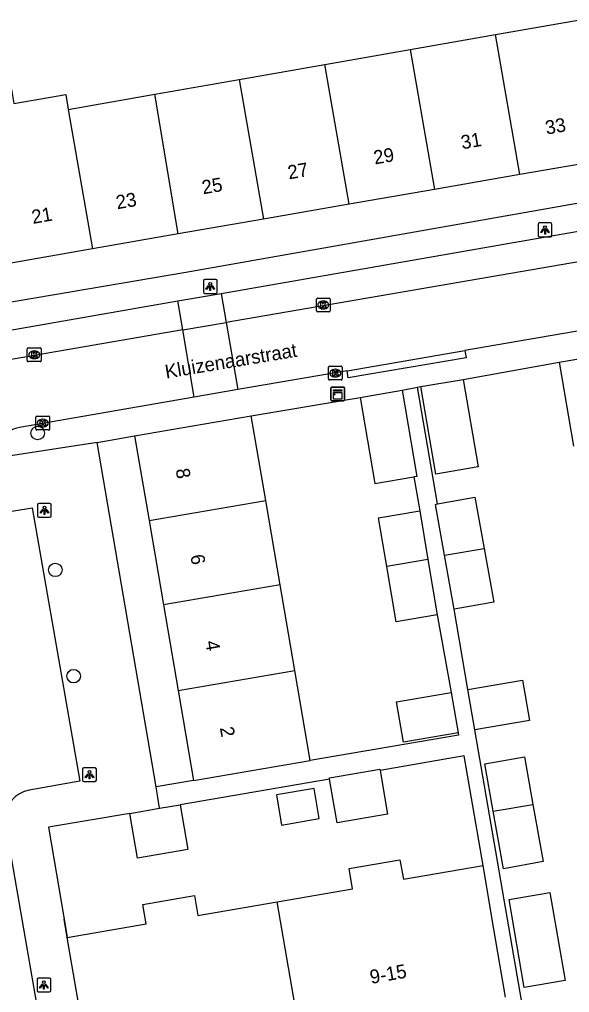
# Model space of a CAD drawing. Extents: x 162880 to 165536, y 384011 to 385179.
# Drawn here: x 164356.4 to 164396.2, y 384429 to 384499.5 of the extents above; entities that cross this region are included whole.
import ezdxf

# ---------------------------------------------------------------- set-up
doc = ezdxf.new("R2010")
doc.units = 0
for name, color, linetype in [('IMGEO_Boom', 7, 'Continuous'), ('IMGEO_Kast', 7, 'Continuous'), ('IMGEO_Kolk', 7, 'Continuous'), ('IMGEO_Lichtpunt', 7, 'Continuous'), ('IMGEO_Muur', 7, 'Continuous'), ('IMGEO_Openbare_ruimte_label', 7, 'Continuous'), ('IMGEO_Pand', 7, 'Continuous'), ('IMGEO_Pand_nummerreeks', 7, 'Continuous'), ('IMGEO_Parkeervlak_open', 7, 'Continuous'), ('IMGEO_Rijbaan_lokaal_open', 7, 'Continuous'), ('IMGEO_Voetpad_open', 7, 'Continuous')]:
    doc.layers.add(name, color=color, linetype=linetype)

msp = doc.modelspace()

# ---------------------------------------------------------------- linework, layer by layer
at = {"layer": 'IMGEO_Boom'}
for centre in [(164357.678, 384469.56), (164358.955, 384459.643), (164360.284, 384451.946)]:
    msp.add_circle(centre, 0.489, dxfattribs=at)
at = {"layer": 'IMGEO_Kast'}
for p, q in [((164378.92, 384471.968), (164378.92, 384472.809)), ((164378.92, 384472.809), (164378.92, 384471.968)), ((164378.995, 384472.893), (164379.836, 384472.893)), ((164379.836, 384472.893), (164378.995, 384472.893)), ((164379.92, 384472.818), (164379.92, 384471.977)), ((164379.92, 384471.977), (164379.92, 384472.818)), ((164379.845, 384471.893), (164379.004, 384471.893)), ((164379.004, 384471.893), (164379.845, 384471.893))]:
    msp.add_line(p, q, dxfattribs=at)
for points in [[(164379.115, 384472.683), (164379.715, 384472.683), (164379.715, 384472.598), (164379.115, 384472.598), (164379.115, 384472.683)], [(164379.115, 384472.508), (164379.715, 384472.508), (164379.715, 384472.019), (164379.115, 384472.019), (164379.115, 384472.508)]]:
    msp.add_lwpolyline(points, dxfattribs=at)
msp.add_circle((164379.199, 384472.357), 0.0377, dxfattribs=at)
for centre, start, end in [((164378.998, 384472.815), 92.4484, 184.28452), ((164378.998, 384472.815), 92.4484, 184.28452), ((164379.842, 384472.815), 2.4484, 94.28452), ((164379.842, 384472.815), 2.4484, 94.28452), ((164379.842, 384471.971), 272.4484, 4.28452), ((164379.842, 384471.971), 272.4484, 4.28452), ((164378.998, 384471.971), 182.4484, 274.28452), ((164378.998, 384471.971), 182.4484, 274.28452)]:
    msp.add_arc(centre, 0.0779, start, end, dxfattribs=at)
at = {"layer": 'IMGEO_Kolk'}
for p, q in [((164377.876, 384478.413), (164377.876, 384479.265)), ((164377.951, 384479.339), (164378.803, 384479.339)), ((164378.364, 384479.119), (164378.389, 384479.119)), ((164378.877, 384479.265), (164378.877, 384478.413)), ((164378.803, 384478.339), (164377.951, 384478.339)), ((164378.387, 384478.559), (164378.362, 384478.559)), ((164356.93, 384474.807), (164356.93, 384475.659)), ((164357.005, 384475.733), (164357.857, 384475.733)), ((164357.418, 384475.513), (164357.443, 384475.513)), ((164357.931, 384475.659), (164357.931, 384474.807)), ((164357.441, 384474.953), (164357.416, 384474.953)), ((164357.857, 384474.733), (164357.005, 384474.733)), ((164378.755, 384473.478), (164378.755, 384474.33)), ((164378.83, 384474.404), (164379.682, 384474.404)), ((164379.243, 384474.184), (164379.268, 384474.184)), ((164379.756, 384474.33), (164379.756, 384473.478)), ((164379.682, 384473.404), (164378.83, 384473.404)), ((164379.266, 384473.624), (164379.241, 384473.624)), ((164357.548, 384469.855), (164357.548, 384470.707)), ((164357.623, 384470.781), (164358.475, 384470.781)), ((164358.549, 384470.707), (164358.549, 384469.855)), ((164358.059, 384470.001), (164358.034, 384470.001)), ((164358.036, 384470.561), (164358.061, 384470.561)), ((164358.475, 384469.781), (164357.623, 384469.781))]:
    msp.add_line(p, q, dxfattribs=at)
for points in [[(164377.876, 384478.413), (164377.876, 384479.265)], [(164377.951, 384479.339), (164378.803, 384479.339)], [(164378.197, 384479.039), (164378.32, 384479.039), (164378.32, 384478.888), (164378.45, 384479.039), (164378.614, 384479.039), (164378.468, 384478.888), (164378.621, 384478.639), (164378.469, 384478.639), (164378.384, 384478.803), (164378.32, 384478.736), (164378.32, 384478.639), (164378.197, 384478.639), (164378.197, 384479.039)], [(164378.877, 384479.265), (164378.877, 384478.413)], [(164378.803, 384478.339), (164377.951, 384478.339)], [(164356.93, 384474.807), (164356.93, 384475.659)], [(164357.005, 384475.733), (164357.857, 384475.733)], [(164357.931, 384475.659), (164357.931, 384474.807)], [(164357.251, 384475.433), (164357.374, 384475.433), (164357.374, 384475.282), (164357.504, 384475.433), (164357.668, 384475.433), (164357.522, 384475.282), (164357.675, 384475.033), (164357.523, 384475.033), (164357.438, 384475.197), (164357.374, 384475.13), (164357.374, 384475.033), (164357.251, 384475.033), (164357.251, 384475.433)], [(164357.857, 384474.733), (164357.005, 384474.733)], [(164378.755, 384473.478), (164378.755, 384474.33)], [(164378.83, 384474.404), (164379.682, 384474.404)], [(164379.076, 384474.104), (164379.199, 384474.104), (164379.199, 384473.953), (164379.329, 384474.104), (164379.493, 384474.104), (164379.347, 384473.953), (164379.5, 384473.704), (164379.348, 384473.704), (164379.263, 384473.868), (164379.199, 384473.801), (164379.199, 384473.704), (164379.076, 384473.704), (164379.076, 384474.104)], [(164379.756, 384474.33), (164379.756, 384473.478)], [(164379.682, 384473.404), (164378.83, 384473.404)], [(164357.548, 384469.855), (164357.548, 384470.707)], [(164357.623, 384470.781), (164358.475, 384470.781)], [(164358.549, 384470.707), (164358.549, 384469.855)], [(164357.869, 384470.481), (164357.992, 384470.481), (164357.992, 384470.33), (164358.122, 384470.481), (164358.286, 384470.481), (164358.14, 384470.33), (164358.293, 384470.081), (164358.141, 384470.081), (164358.056, 384470.245), (164357.992, 384470.178), (164357.992, 384470.081), (164357.869, 384470.081), (164357.869, 384470.481)], [(164358.475, 384469.781), (164357.623, 384469.781)]]:
    msp.add_lwpolyline(points, dxfattribs=at)
for centre, start, end in [((164377.953, 384479.263), 91.55205, 178.44795), ((164377.953, 384479.263), 91.55205, 178.44795), ((164378.801, 384479.263), 1.55205, 88.44795), ((164378.801, 384479.263), 1.55205, 88.44795), ((164377.953, 384478.415), 181.55205, 268.44795), ((164377.953, 384478.415), 181.55205, 268.44795), ((164378.801, 384478.415), 271.55205, 358.44795), ((164378.801, 384478.415), 271.55205, 358.44795), ((164357.007, 384475.657), 91.55205, 178.44795), ((164357.007, 384475.657), 91.55205, 178.44795), ((164357.855, 384475.657), 1.55205, 88.44795), ((164357.855, 384475.657), 1.55205, 88.44795), ((164357.007, 384474.809), 181.55205, 268.44795), ((164357.007, 384474.809), 181.55205, 268.44795), ((164357.855, 384474.809), 271.55205, 358.44795), ((164357.855, 384474.809), 271.55205, 358.44795), ((164378.832, 384474.328), 91.55205, 178.44795), ((164378.832, 384474.328), 91.55205, 178.44795), ((164379.68, 384474.328), 1.55205, 88.44795), ((164379.68, 384474.328), 1.55205, 88.44795), ((164378.832, 384473.48), 181.55205, 268.44795), ((164378.832, 384473.48), 181.55205, 268.44795), ((164379.68, 384473.48), 271.55205, 358.44795), ((164379.68, 384473.48), 271.55205, 358.44795), ((164357.625, 384470.705), 91.55205, 178.44795), ((164357.625, 384470.705), 91.55205, 178.44795), ((164358.473, 384470.705), 1.55205, 88.44795), ((164358.473, 384470.705), 1.55205, 88.44795), ((164357.625, 384469.857), 181.55205, 268.44795), ((164357.625, 384469.857), 181.55205, 268.44795), ((164358.473, 384469.857), 271.55205, 358.44795), ((164358.473, 384469.857), 271.55205, 358.44795)]:
    msp.add_arc(centre, 0.0765, start, end, dxfattribs=at)
for centre, major_axis, ratio, start_param, end_param in [((164378.363, 384478.839), (-0.387, 0.002), 0.722429, 4.712389, 7.853982), ((164378.388, 384478.839), (-0.39, 0.002), 0.717154, 1.570796, 4.712389), ((164357.417, 384475.233), (-0.387, 0.002), 0.722429, 4.712389, 7.853982), ((164357.442, 384475.233), (-0.39, 0.002), 0.717154, 1.570796, 4.712389), ((164379.242, 384473.904), (-0.387, 0.002), 0.722429, 4.712389, 7.853982), ((164379.267, 384473.904), (-0.39, 0.002), 0.717154, 1.570796, 4.712389), ((164358.035, 384470.281), (-0.387, 0.002), 0.722429, 4.712389, 7.853982), ((164358.06, 384470.281), (-0.39, 0.002), 0.717154, 1.570796, 4.712389)]:
    msp.add_ellipse(centre, major_axis=major_axis, ratio=ratio, start_param=start_param, end_param=end_param, dxfattribs=at)
at = {"layer": 'IMGEO_Lichtpunt'}
for p, q in [((164393.947, 384484.687), (164393.947, 384483.88)), ((164393.947, 384484.687), (164393.947, 384483.88)), ((164394.849, 384484.782), (164394.041, 384484.782)), ((164394.849, 384484.782), (164394.041, 384484.782)), ((164394.943, 384483.88), (164394.943, 384484.687)), ((164394.943, 384483.88), (164394.943, 384484.687)), ((164394.041, 384483.786), (164394.849, 384483.786)), ((164394.041, 384483.786), (164394.849, 384483.786)), ((164369.691, 384480.583), (164369.691, 384479.776)), ((164369.691, 384480.583), (164369.691, 384479.776)), ((164370.593, 384480.678), (164369.785, 384480.678)), ((164370.593, 384480.678), (164369.785, 384480.678)), ((164370.687, 384479.776), (164370.687, 384480.583)), ((164370.687, 384479.776), (164370.687, 384480.583)), ((164369.785, 384479.682), (164370.593, 384479.682)), ((164369.785, 384479.682), (164370.593, 384479.682)), ((164357.668, 384464.37), (164357.668, 384463.563)), ((164357.668, 384464.37), (164357.668, 384463.563)), ((164358.57, 384464.465), (164357.762, 384464.465)), ((164358.57, 384464.465), (164357.762, 384464.465)), ((164358.664, 384463.563), (164358.664, 384464.37)), ((164358.664, 384463.563), (164358.664, 384464.37)), ((164357.762, 384463.469), (164358.57, 384463.469)), ((164357.762, 384463.469), (164358.57, 384463.469)), ((164360.935, 384445.203), (164360.935, 384444.396)), ((164360.935, 384445.203), (164360.935, 384444.396)), ((164361.837, 384445.298), (164361.029, 384445.298)), ((164361.837, 384445.298), (164361.029, 384445.298)), ((164361.931, 384444.396), (164361.931, 384445.203)), ((164361.931, 384444.396), (164361.931, 384445.203)), ((164361.029, 384444.302), (164361.837, 384444.302)), ((164361.029, 384444.302), (164361.837, 384444.302)), ((164357.633, 384429.965), (164357.633, 384429.158)), ((164357.633, 384429.965), (164357.633, 384429.158)), ((164358.535, 384430.06), (164357.727, 384430.06)), ((164358.535, 384430.06), (164357.727, 384430.06)), ((164358.629, 384429.158), (164358.629, 384429.965)), ((164358.629, 384429.158), (164358.629, 384429.965)), ((164357.727, 384429.064), (164358.535, 384429.064)), ((164357.727, 384429.064), (164358.535, 384429.064))]:
    msp.add_line(p, q, dxfattribs=at)
for points in [[(164394.321, 384484.351), (164394.36, 384484.323), (164394.172, 384484.061), (164394.134, 384484.088), (164394.321, 384484.351)], [(164394.423, 384484.303), (164394.47, 384484.303), (164394.47, 384483.981), (164394.423, 384483.981), (164394.423, 384484.303)], [(164394.533, 384484.323), (164394.571, 384484.35), (164394.758, 384484.088), (164394.719, 384484.06), (164394.533, 384484.323)], [(164370.065, 384480.247), (164370.104, 384480.219), (164369.916, 384479.957), (164369.878, 384479.984), (164370.065, 384480.247)], [(164370.167, 384480.199), (164370.214, 384480.199), (164370.214, 384479.877), (164370.167, 384479.877), (164370.167, 384480.199)], [(164370.277, 384480.219), (164370.315, 384480.246), (164370.502, 384479.984), (164370.463, 384479.956), (164370.277, 384480.219)], [(164358.042, 384464.034), (164358.081, 384464.006), (164357.893, 384463.744), (164357.855, 384463.771), (164358.042, 384464.034)], [(164358.144, 384463.986), (164358.191, 384463.986), (164358.191, 384463.664), (164358.144, 384463.664), (164358.144, 384463.986)], [(164358.254, 384464.006), (164358.292, 384464.033), (164358.479, 384463.771), (164358.44, 384463.743), (164358.254, 384464.006)], [(164361.309, 384444.867), (164361.348, 384444.839), (164361.16, 384444.577), (164361.122, 384444.604), (164361.309, 384444.867)], [(164361.411, 384444.819), (164361.458, 384444.819), (164361.458, 384444.497), (164361.411, 384444.497), (164361.411, 384444.819)], [(164361.521, 384444.839), (164361.559, 384444.866), (164361.746, 384444.604), (164361.707, 384444.576), (164361.521, 384444.839)], [(164358.007, 384429.629), (164358.046, 384429.601), (164357.858, 384429.339), (164357.82, 384429.366), (164358.007, 384429.629)], [(164358.109, 384429.581), (164358.156, 384429.581), (164358.156, 384429.259), (164358.109, 384429.259), (164358.109, 384429.581)], [(164358.219, 384429.601), (164358.257, 384429.628), (164358.444, 384429.366), (164358.405, 384429.338), (164358.219, 384429.601)]]:
    msp.add_lwpolyline(points, dxfattribs=at)
for centre in [(164394.446, 384484.485), (164370.19, 384480.381), (164358.167, 384464.168), (164361.434, 384445.001), (164358.132, 384429.763)]:
    msp.add_circle(centre, 0.0994, dxfattribs=at)
for centre, start, end in [((164394.041, 384484.687), 90, 180), ((164394.041, 384484.687), 90, 180), ((164394.849, 384484.687), 0, 90), ((164394.849, 384484.687), 0, 90), ((164394.041, 384483.88), 180, 270), ((164394.041, 384483.88), 180, 270), ((164394.849, 384483.88), 270, 0), ((164394.849, 384483.88), 270, 360), ((164369.785, 384480.583), 90, 180), ((164369.785, 384480.583), 90, 180), ((164370.593, 384480.583), 0, 90), ((164370.593, 384480.583), 0, 90), ((164369.785, 384479.776), 180, 270), ((164369.785, 384479.776), 180, 270), ((164370.593, 384479.776), 270, 0), ((164370.593, 384479.776), 270, 360), ((164357.762, 384464.37), 90, 180), ((164357.762, 384464.37), 90, 180), ((164358.57, 384464.37), 0, 90), ((164358.57, 384464.37), 0, 90), ((164357.762, 384463.563), 180, 270), ((164357.762, 384463.563), 180, 270), ((164358.57, 384463.563), 270, 0), ((164358.57, 384463.563), 270, 360), ((164361.029, 384445.203), 90, 180), ((164361.029, 384445.203), 90, 180), ((164361.837, 384445.203), 0, 90), ((164361.837, 384445.203), 0, 90), ((164361.029, 384444.396), 180, 270), ((164361.029, 384444.396), 180, 270), ((164361.837, 384444.396), 270, 0), ((164361.837, 384444.396), 270, 360), ((164357.727, 384429.965), 90, 180), ((164357.727, 384429.965), 90, 180), ((164358.535, 384429.965), 0, 90), ((164358.535, 384429.965), 0, 90), ((164357.727, 384429.158), 180, 270), ((164357.727, 384429.158), 180, 270), ((164358.535, 384429.158), 270, 0), ((164358.535, 384429.158), 270, 360)]:
    msp.add_arc(centre, 0.0946, start, end, dxfattribs=at)
at = {"layer": 'IMGEO_Muur'}
for points in [[(164388.52, 384473.448), (164395.465, 384474.691)], [(164373.156, 384470.798), (164381.048, 384472.146)], [(164359.817, 384433.004), (164359.59, 384434.335)]]:
    msp.add_lwpolyline(points, dxfattribs=at)
at = {"layer": 'IMGEO_Pand'}
for points in [[(164390.868, 384498.434), (164397.123, 384499.529)], [(164384.675, 384497.35), (164390.868, 384498.434)], [(164392.632, 384488.287), (164390.868, 384498.434)], [(164378.481, 384496.266), (164384.675, 384497.35)], [(164384.675, 384497.35), (164386.437, 384487.211)], [(164372.288, 384495.182), (164378.481, 384496.266)], [(164380.242, 384486.134), (164378.481, 384496.266)], [(164366.169, 384494.111), (164372.288, 384495.182)], [(164372.288, 384495.182), (164374.047, 384485.058)], [(164353.705, 384491.93), (164353.342, 384494.019), (164355.777, 384494.443), (164355.953, 384493.433), (164359.714, 384494.087), (164359.9, 384493.014)], [(164359.9, 384493.014), (164366.169, 384494.111)], [(164367.867, 384483.984), (164366.169, 384494.111)], [(164359.9, 384493.014), (164361.655, 384482.905)], [(164398.839, 384489.366), (164392.632, 384488.287)], [(164392.632, 384488.287), (164386.437, 384487.211)], [(164386.437, 384487.211), (164380.242, 384486.134)], [(164380.242, 384486.134), (164374.047, 384485.058)], [(164374.047, 384485.058), (164367.867, 384483.984)], [(164367.867, 384483.984), (164361.655, 384482.905)], [(164361.655, 384482.905), (164355.46, 384481.828)], [(164395.465, 384474.691), (164403.85, 384476.13)], [(164395.465, 384474.691), (164396.508, 384468.612)], [(164388.52, 384473.448), (164389.606, 384467.117), (164386.536, 384466.59), (164385.45, 384472.921)], [(164385.45, 384472.921), (164388.52, 384473.448)], [(164381.048, 384472.146), (164384.091, 384472.668)], [(164381.048, 384472.146), (164382.12, 384465.895), (164384.95, 384466.38)], [(164384.091, 384472.668), (164385.164, 384466.417), (164384.95, 384466.38)], [(164364.701, 384469.348), (164373.156, 384470.798)], [(164374.206, 384464.678), (164373.156, 384470.798)], [(164364.701, 384469.348), (164365.75, 384463.229)], [(164365.75, 384463.229), (164374.206, 384464.678)], [(164375.254, 384458.571), (164374.206, 384464.678)], [(164387.16, 384460.702), (164386.499, 384464.392), (164386.66, 384464.421)], [(164386.66, 384464.421), (164389.368, 384464.906), (164390.033, 384461.195)], [(164382.979, 384459.896), (164382.387, 384463.423), (164385.363, 384463.923)], [(164385.363, 384463.923), (164385.954, 384460.406)], [(164365.75, 384463.229), (164366.797, 384457.121)], [(164387.16, 384460.702), (164390.033, 384461.195)], [(164387.86, 384456.796), (164387.16, 384460.702)], [(164390.033, 384461.195), (164390.729, 384457.31), (164387.86, 384456.796)], [(164385.954, 384460.406), (164382.979, 384459.896)], [(164385.954, 384460.406), (164386.63, 384456.376)], [(164386.63, 384456.376), (164383.654, 384455.877), (164382.979, 384459.896)], [(164375.254, 384458.571), (164366.797, 384457.121)], [(164376.32, 384452.354), (164375.254, 384458.571)], [(164366.797, 384457.121), (164367.863, 384450.904)], [(164367.863, 384450.904), (164376.32, 384452.354)], [(164377.439, 384445.833), (164376.32, 384452.354)], [(164388.856, 384450.981), (164392.811, 384451.66), (164393.314, 384448.73), (164389.359, 384448.051)], [(164367.863, 384450.904), (164368.981, 384444.382)], [(164389.359, 384448.051), (164388.856, 384450.981)], [(164388.145, 384447.832), (164384.191, 384447.153), (164383.688, 384450.083), (164387.643, 384450.762)], [(164387.643, 384450.762), (164388.145, 384447.832)], [(164390.7, 384442.155), (164390.086, 384445.588), (164392.954, 384446.102), (164393.573, 384442.648)], [(164368.981, 384444.382), (164377.439, 384445.833)], [(164378.838, 384444.487), (164378.822, 384444.578), (164382.477, 384445.206), (164382.493, 384445.114)], [(164382.493, 384445.114), (164383.035, 384441.952), (164379.38, 384441.325), (164378.838, 384444.487)], [(164374.983, 384443.345), (164375.359, 384441.158), (164378.088, 384441.626), (164377.713, 384443.813), (164374.983, 384443.345)], [(164368.003, 384442.629), (164368.561, 384439.375), (164364.906, 384438.748), (164364.348, 384442.002)], [(164364.348, 384442.002), (164366.519, 384442.374)], [(164366.519, 384442.374), (164368.003, 384442.629)], [(164390.7, 384442.155), (164393.573, 384442.648)], [(164393.573, 384442.648), (164394.315, 384438.506), (164391.446, 384437.992), (164390.7, 384442.155)], [(164375.036, 384435.585), (164380.506, 384436.523), (164380.25, 384438.012), (164383.937, 384438.645), (164384.18, 384437.229), (164389.955, 384438.22)], [(164391.593, 384428.673), (164390.748, 384433.601), (164389.955, 384438.22)], [(164359.817, 384433.004), (164365.538, 384433.985), (164365.296, 384435.396), (164369.051, 384436.04), (164369.298, 384434.601), (164375.036, 384435.585)], [(164394.805, 384436.272), (164395.9, 384429.889), (164392.94, 384429.381), (164391.845, 384435.764), (164394.805, 384436.272)], [(164376.667, 384426.073), (164375.036, 384435.585)], [(164361.494, 384423.363), (164359.817, 384433.004)]]:
    msp.add_lwpolyline(points, dxfattribs=at)
at = {"layer": 'IMGEO_Parkeervlak_open'}
for points in [[(164368.195, 384477.034), (164367.835, 384479.134)], [(164370.988, 384479.683), (164371.349, 384477.577)]]:
    msp.add_lwpolyline(points, dxfattribs=at)
at = {"layer": 'IMGEO_Rijbaan_lokaal_open'}
for points in [[(164403.767, 384483.16), (164371.349, 384477.577)], [(164402.003, 384477.829), (164388.643, 384475.533)], [(164368.195, 384477.034), (164348.049, 384473.565)], [(164368.195, 384477.034), (164371.349, 384477.577)], [(164369.03, 384472.166), (164368.195, 384477.034)], [(164371.349, 384477.577), (164372.184, 384472.707)], [(164380.099, 384474.066), (164388.643, 384475.533)], [(164380.099, 384474.066), (164372.184, 384472.707)], [(164372.184, 384472.707), (164369.03, 384472.166)], [(164369.03, 384472.166), (164356.36, 384469.971)], [(164355.287, 384441.577), (164358.867, 384420.803)]]:
    msp.add_lwpolyline(points, dxfattribs=at)
msp.add_arc((164358.59, 384461.751), 8.517, 105.18071, 128.78775, dxfattribs=at)
at = {"layer": 'IMGEO_Voetpad_open'}
for points in [[(164341.812, 384476.692), (164368.416, 384481.213), (164416.085, 384489.611)], [(164370.988, 384479.683), (164400.338, 384484.794)], [(164350.547, 384476.123), (164367.835, 384479.134)], [(164367.835, 384479.134), (164370.988, 384479.683)], [(164388.643, 384475.533), (164388.732, 384474.998), (164380.184, 384473.554), (164380.099, 384474.066)], [(164388.52, 384473.448), (164395.465, 384474.691)], [(164384.091, 384472.668), (164385.208, 384472.876)], [(164385.208, 384472.876), (164385.45, 384472.921)], [(164386.66, 384464.421), (164385.208, 384472.876)], [(164373.156, 384470.798), (164381.048, 384472.146)], [(164361.983, 384468.868), (164364.701, 384469.348)], [(164361.983, 384468.868), (164352.403, 384467.41)], [(164366.255, 384443.915), (164361.983, 384468.868)], [(164384.95, 384466.38), (164385.363, 384463.923)], [(164351.504, 384463.187), (164357.282, 384464.138), (164360.724, 384444.341), (164357.072, 384443.691)], [(164388.856, 384450.981), (164387.86, 384456.796)], [(164386.63, 384456.376), (164387.643, 384450.762)], [(164392.891, 384427.624), (164389.359, 384448.051)], [(164388.145, 384447.832), (164388.172, 384447.674), (164377.439, 384445.833)], [(164389.955, 384438.22), (164388.592, 384446.161), (164382.493, 384445.114)], [(164378.838, 384444.487), (164368.003, 384442.629)], [(164368.981, 384444.382), (164366.255, 384443.915)], [(164366.519, 384442.374), (164366.255, 384443.915)], [(164364.348, 384442.002), (164358.455, 384440.993), (164359.59, 384434.335), (164359.817, 384433.004)]]:
    msp.add_lwpolyline(points, dxfattribs=at)
msp.add_arc((164357.478, 384441.538), 2.191, 100.67284, 178.97362, dxfattribs=at)

# ---------------------------------------------------------------- texts
at = {"layer": 'IMGEO_Openbare_ruimte_label'}
msp.add_text('Kluizenaarstraat', height=1, rotation=9.50001, dxfattribs=at).set_placement((164366.994, 384473.504))
at = {"layer": 'IMGEO_Pand_nummerreeks'}
for s, rotation, p in [('33', 9.85772, (164394.556, 384491.179)), ('31', 9.85772, (164388.445, 384490.117)), ('29', 9.85772, (164382.112, 384489.017)), ('27', 9.85772, (164375.89, 384487.936)), ('25', 9.85772, (164369.668, 384486.855)), ('23', 9.85772, (164363.446, 384485.773)), ('21', 9.85487, (164357.335, 384484.711)), ('8', 279.72783, (164367.673, 384466.921)), ('6', 279.72783, (164368.743, 384460.684)), ('4', 279.72783, (164369.813, 384454.442)), ('2', 279.72783, (164370.882, 384448.202)), ('9-15', 10.10504, (164381.846, 384429.64))]:
    msp.add_text(s, height=1, rotation=rotation, dxfattribs=at).set_placement(p)

doc.saveas('drawing.dxf')
